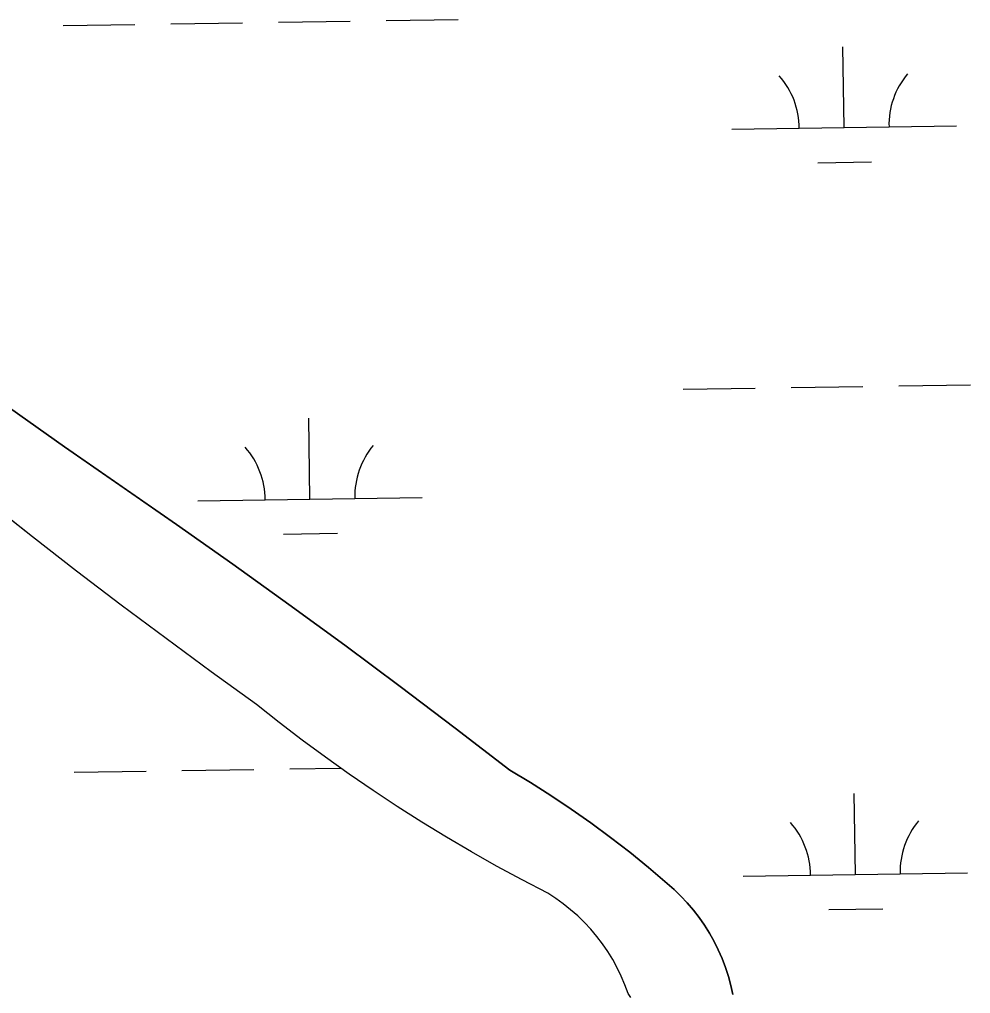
# Model space of a CAD drawing. Extents: x 3807117 to 3845308, y 337856 to 363736.
# Drawn here: x 3842127.3 to 3842551.1, y 345437.9 to 345871.7 of the extents above; entities that cross this region are included whole.
import ezdxf

# ---------------------------------------------------------------- set-up
doc = ezdxf.new("R2010")
doc.units = 0
doc.layers.add('V-TOPO-SHOR', color=7, linetype='Continuous')
doc.layers.add('V-WETL-SWMP', color=7, linetype='Continuous')

msp = doc.modelspace()

# ---------------------------------------------------------------- linework, layer by layer
at = {"layer": 'V-TOPO-SHOR'}
for points in [[(3842122.86, 345698.76), (3842147.39, 345681.43), (3842172.06, 345664.29), (3842197.33, 345646.79), (3842222.45, 345629.07), (3842247.42, 345611.15), (3842272.25, 345593.02), (3842296.92, 345574.68), (3842321.44, 345556.14), (3842345.81, 345537.39)], [(3842399.79, 345436.11), (3842398.6, 345437.89), (3842397.15, 345441.8), (3842395.51, 345445.63), (3842393.69, 345449.38), (3842391.68, 345453.03), (3842389.49, 345456.58), (3842387.13, 345460.02), (3842384.6, 345463.34), (3842381.91, 345466.52), (3842379.07, 345469.57), (3842376.08, 345472.48), (3842372.95, 345475.23), (3842369.68, 345477.83), (3842366.3, 345480.26), (3842362.79, 345482.52), (3842351.33, 345488.47), (3842339.97, 345494.62), (3842328.72, 345500.96), (3842317.59, 345507.51), (3842306.57, 345514.24), (3842295.68, 345521.17), (3842284.9, 345528.3), (3842274.26, 345535.61), (3842263.74, 345543.1), (3842253.36, 345550.78), (3842243.11, 345558.64), (3842233, 345566.68), (3842212.75, 345581.24), (3842192.64, 345595.98), (3842172.66, 345610.91), (3842152.82, 345626.02), (3842133.12, 345641.31), (3842113.56, 345656.78)], [(3842345.81, 345537.39), (3842355.06, 345531.82), (3842364.18, 345526.04), (3842373.17, 345520.05), (3842382.01, 345513.84), (3842390.71, 345507.44), (3842399.25, 345500.83), (3842407.64, 345494.02), (3842415.86, 345487.02), (3842419.02, 345484.25), (3842422.03, 345481.32), (3842424.91, 345478.26), (3842427.62, 345475.05), (3842430.19, 345471.72), (3842432.58, 345468.28), (3842434.81, 345464.71), (3842436.87, 345461.05), (3842438.74, 345457.29), (3842440.43, 345453.44), (3842441.93, 345449.52), (3842443.25, 345445.53), (3842444.36, 345441.48), (3842445.28, 345437.38)]]:
    msp.add_lwpolyline(points, dxfattribs=at)
at = {"layer": 'V-WETL-SWMP'}
for p, q in [((3842146.78, 345869.11), (3842178.77, 345869.58)), ((3842194.77, 345869.82), (3842226.77, 345870.3)), ((3842242.76, 345870.54), (3842274.76, 345871.02)), ((3842290.76, 345871.26), (3842322.76, 345871.74)), ((3842494.81, 345823.57), (3842494.27, 345859.57)), ((3842444.82, 345822.82), (3842544.81, 345824.32)), ((3842483.04, 345807.96), (3842507.04, 345808.32)), ((3842519.13, 345708.49), (3842551.13, 345708.97)), ((3842423.14, 345707.05), (3842455.14, 345707.53)), ((3842471.14, 345707.77), (3842503.13, 345708.25)), ((3842147.39, 345681.43), (3842122.86, 345698.76)), ((3842256.79, 345658.13), (3842256.25, 345694.12)), ((3842197.33, 345646.79), (3842147.39, 345681.43)), ((3842133.12, 345641.31), (3842113.56, 345656.78)), ((3842206.8, 345657.38), (3842306.79, 345658.87)), ((3842222.45, 345629.07), (3842197.33, 345646.79)), ((3842152.82, 345626.02), (3842133.12, 345641.31)), ((3842245.02, 345642.52), (3842269.02, 345642.88)), ((3842247.42, 345611.15), (3842222.45, 345629.07)), ((3842172.66, 345610.91), (3842152.82, 345626.02)), ((3842192.64, 345595.98), (3842172.66, 345610.91)), ((3842272.25, 345593.02), (3842247.42, 345611.15)), ((3842212.75, 345581.24), (3842192.64, 345595.98)), ((3842296.92, 345574.68), (3842272.25, 345593.02)), ((3842233, 345566.68), (3842212.75, 345581.24)), ((3842321.44, 345556.14), (3842296.92, 345574.68)), ((3842243.11, 345558.64), (3842233, 345566.68)), ((3842253.36, 345550.78), (3842243.11, 345558.64)), ((3842345.81, 345537.39), (3842321.44, 345556.14)), ((3842263.74, 345543.1), (3842253.36, 345550.78)), ((3842274.26, 345535.61), (3842263.74, 345543.1)), ((3842151.76, 345536.47), (3842183.76, 345536.95)), ((3842199.76, 345537.19), (3842231.75, 345537.67)), ((3842247.75, 345537.91), (3842270.55, 345538.25)), ((3842284.9, 345528.3), (3842274.26, 345535.61)), ((3842355.06, 345531.82), (3842345.81, 345537.39)), ((3842364.18, 345526.04), (3842355.06, 345531.82)), ((3842295.68, 345521.18), (3842284.9, 345528.3)), ((3842499.8, 345490.93), (3842499.26, 345526.93)), ((3842373.17, 345520.05), (3842364.18, 345526.04)), ((3842306.57, 345514.24), (3842295.68, 345521.18)), ((3842382.01, 345513.84), (3842373.17, 345520.05)), ((3842317.59, 345507.51), (3842306.57, 345514.24)), ((3842390.71, 345507.44), (3842382.01, 345513.84)), ((3842328.72, 345500.96), (3842317.59, 345507.51)), ((3842399.25, 345500.83), (3842390.71, 345507.44)), ((3842339.97, 345494.62), (3842328.72, 345500.96)), ((3842407.64, 345494.02), (3842399.25, 345500.83)), ((3842351.33, 345488.47), (3842339.97, 345494.62)), ((3842419.02, 345484.25), (3842407.64, 345494.02)), ((3842449.8, 345490.19), (3842549.79, 345491.68)), ((3842362.79, 345482.52), (3842351.33, 345488.47)), ((3842422.03, 345481.32), (3842419.02, 345484.25)), ((3842366.3, 345480.26), (3842362.79, 345482.52)), ((3842369.68, 345477.83), (3842366.3, 345480.26)), ((3842424.91, 345478.26), (3842422.03, 345481.32)), ((3842372.95, 345475.23), (3842369.68, 345477.83)), ((3842376.08, 345472.48), (3842372.95, 345475.23)), ((3842427.62, 345475.05), (3842424.91, 345478.26)), ((3842430.19, 345471.73), (3842427.62, 345475.05)), ((3842488.03, 345475.33), (3842512.03, 345475.68)), ((3842379.07, 345469.57), (3842376.08, 345472.48)), ((3842432.58, 345468.28), (3842430.19, 345471.73)), ((3842381.91, 345466.52), (3842379.07, 345469.57)), ((3842384.6, 345463.34), (3842381.91, 345466.52)), ((3842434.81, 345464.72), (3842432.58, 345468.28)), ((3842387.13, 345460.02), (3842384.6, 345463.34)), ((3842436.87, 345461.05), (3842434.81, 345464.72)), ((3842389.49, 345456.58), (3842387.13, 345460.02)), ((3842438.74, 345457.29), (3842436.87, 345461.05)), ((3842440.43, 345453.44), (3842438.74, 345457.29)), ((3842391.68, 345453.03), (3842389.49, 345456.58)), ((3842393.69, 345449.38), (3842391.68, 345453.03)), ((3842441.93, 345449.52), (3842440.43, 345453.44)), ((3842395.51, 345445.63), (3842393.69, 345449.38)), ((3842443.25, 345445.53), (3842441.93, 345449.52)), ((3842397.15, 345441.8), (3842395.51, 345445.63)), ((3842444.36, 345441.48), (3842443.25, 345445.53)), ((3842398.6, 345437.89), (3842397.15, 345441.8)), ((3842445.28, 345437.38), (3842444.36, 345441.48))]:
    msp.add_line(p, q, dxfattribs=at)
for centre, start, end in [((3842550.04, 345824.87), 140.0865, 181.6302), ((3842439.57, 345823.22), 0.0865, 41.6302), ((3842201.55, 345657.77), 0.0865, 41.6302), ((3842312.02, 345659.43), 140.0865, 181.6302), ((3842444.55, 345490.58), 0.0865, 41.6302), ((3842555.03, 345492.24), 140.0865, 181.6302)]:
    msp.add_arc(centre, 35.25, start, end, dxfattribs=at)

doc.saveas('drawing.dxf')
